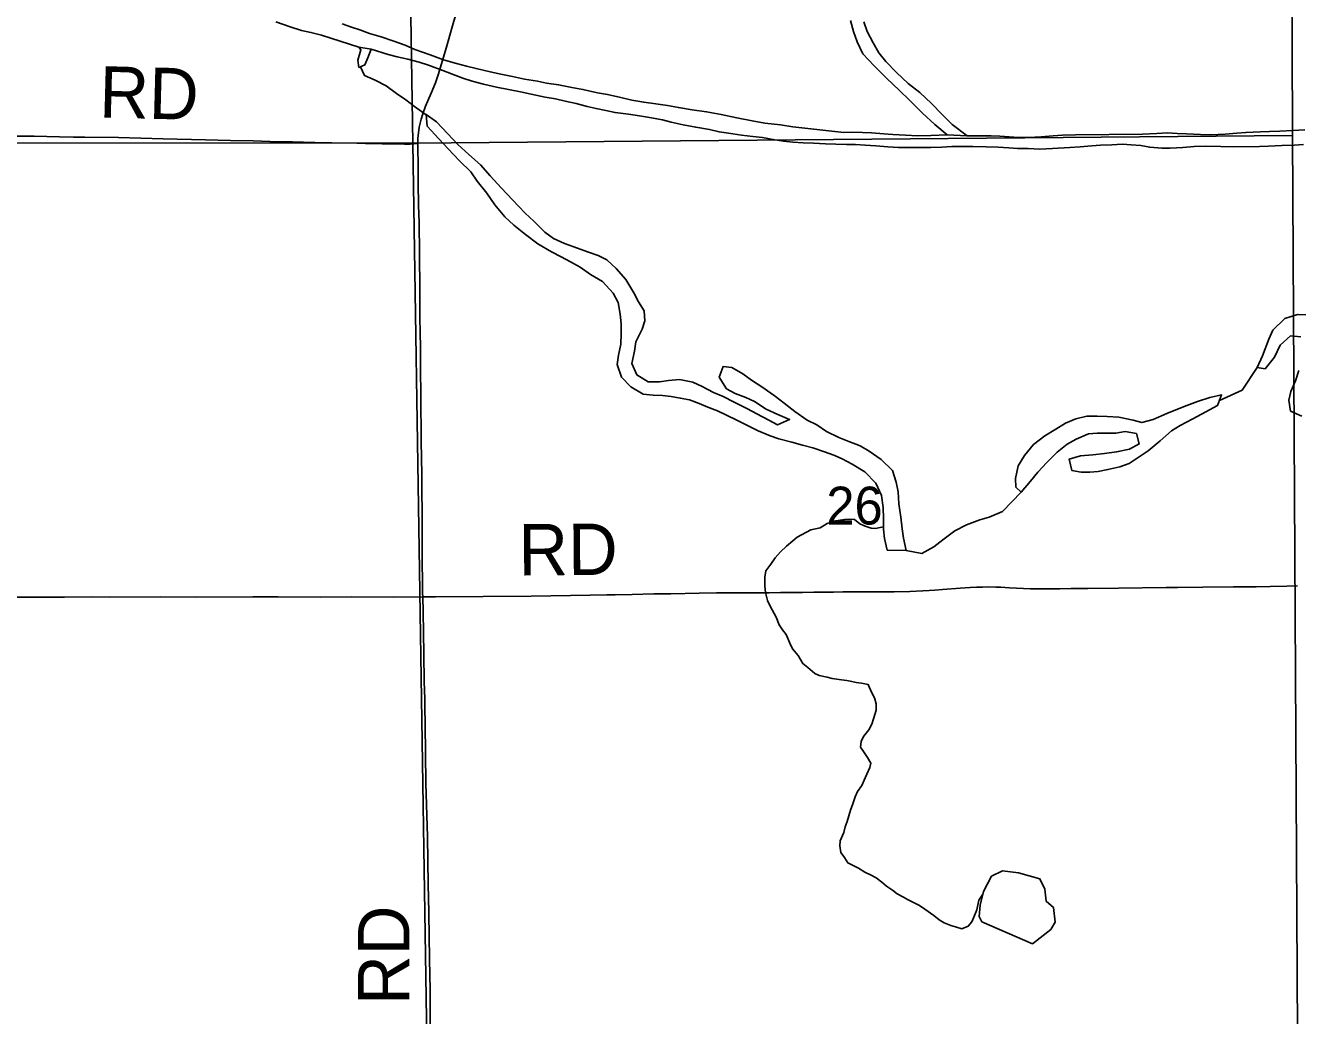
# Model space of a CAD drawing. Extents: x 1985906 to 2360102, y 891258 to 1222054.
# Drawn here: x 2191318 to 2198745, y 1063684 to 1069467 of the extents above; entities that cross this region are included whole.
import ezdxf

# ---------------------------------------------------------------- set-up
doc = ezdxf.new("R2010")
doc.units = 0
for name, color, linetype in [('GM_X_County_Road', 7, 'Continuous'), ('GM_X_County_Road_Text', 7, 'Continuous'), ('GM_X_Minor_Lake', 7, 'Continuous'), ('GM_X_Minor_River', 7, 'Continuous'), ('GM_X_Section', 7, 'Continuous'), ('GM_X_Section_Text', 7, 'Continuous'), ('GM_X_Township_Road', 7, 'Continuous'), ('GM_X_Township_Road_Text', 7, 'Continuous')]:
    doc.layers.add(name, color=color, linetype=linetype)

msp = doc.modelspace()

# ---------------------------------------------------------------- linework, layer by layer
at = {"layer": 'GM_X_County_Road'}
for points in [[(2193608.6, 1068777), (2193609.7, 1068807), (2193612.8, 1068839.4), (2193617.6, 1068871.5), (2193628, 1068919.1), (2193637.3, 1068950.2), (2193654.2, 1068996), (2193687, 1069071), (2193712, 1069132), (2193728.4, 1069178.7), (2193770.2, 1069320.7), (2193814.9, 1069478.6), (2193839, 1069556.8), (2193860.8, 1069617.1)], [(2193637.6, 1066128.7), (2193637.1, 1066151.7), (2193635.7, 1066216.9), (2193634.5, 1066331.9), (2193633.6, 1066496.2), (2193633.6, 1066627.6), (2193632.8, 1066742.7), (2193631.5, 1066841.2), (2193628.8, 1067038.3), (2193628.9, 1067103.8), (2193627.1, 1067236.2), (2193626.4, 1067334.1), (2193624.9, 1067431.3), (2193624.4, 1067596.2), (2193623.6, 1067612.4), (2193623.1, 1067645.2), (2193621.1, 1067785.2), (2193621.5, 1067874.8), (2193620.3, 1067955.7), (2193619.7, 1068004.7), (2193619, 1068053.7), (2193619, 1068086.4), (2193618.6, 1068151.9), (2193618, 1068201.1), (2193617.3, 1068250.4), (2193616.1, 1068316), (2193613.8, 1068414.2), (2193611.2, 1068545.2), (2193610.9, 1068643.7), (2193610, 1068676.4), (2193608.3, 1068725.5), (2193608.1, 1068741.8), (2193608.6, 1068777)], [(2193637.6, 1066128.7), (2193711.9, 1066129.1), (2193990.9, 1066131), (2194269.9, 1066133.7), (2194614.5, 1066139), (2194712.9, 1066141.1), (2194760.9, 1066141.9), (2194859.8, 1066143.6), (2194987.5, 1066146.1), (2195086.5, 1066147.8), (2195252.4, 1066150.4), (2195352.2, 1066152.1), (2195498.1, 1066152.9), (2195597.1, 1066152.9), (2195660.5, 1066152.9), (2195727.4, 1066153.7), (2195792.5, 1066154.6), (2195855, 1066154.5), (2195921, 1066156.2), (2195968.7, 1066157.1), (2196003.5, 1066157.1), (2196035.6, 1066157.1), (2196091.2, 1066157.9), (2196185, 1066157.9), (2196299.6, 1066157.9), (2196389.9, 1066157.8), (2196482, 1066161.3), (2196556.7, 1066164.7), (2196594, 1066166.4), (2196627, 1066168.2), (2196672.1, 1066171.6), (2196774.6, 1066179.4), (2196833.7, 1066183.7), (2196870.1, 1066185.5), (2196905.7, 1066186.5), (2196932.7, 1066187.2), (2196983, 1066186.3), (2197013.4, 1066185.4), (2197063.8, 1066182.8), (2197144.6, 1066178.6), (2197186.3, 1066176.8), (2197209.7, 1066176.3), (2197235.7, 1066175.9), (2197357.4, 1066176.3), (2197423, 1066177.1), (2197521.6, 1066178), (2197700.8, 1066179.8), (2197979, 1066183.8), (2198044.2, 1066184.5), (2198191.7, 1066186), (2198372, 1066187.4), (2198503.1, 1066188), (2198585, 1066189.7), (2198683.3, 1066192.4), (2198745.9, 1066192.9)], [(2191103.1, 1066128.2), (2191546.1, 1066128), (2191710.1, 1066128.5), (2191808.5, 1066127.7), (2192103.9, 1066128.7), (2192317.3, 1066128.1), (2192645.5, 1066129.3), (2192793.1, 1066128.6), (2193039.1, 1066127.7), (2193219.6, 1066128.7), (2193465.7, 1066127.8), (2193637.6, 1066128.7)], [(2193681.6, 1063550.1), (2193680.2, 1063845.1), (2193679.6, 1063910.8), (2193675.4, 1064140.3), (2193673.3, 1064287.8), (2193670.1, 1064449.4), (2193664.5, 1064727.6), (2193656.6, 1065042), (2193652.1, 1065386.4), (2193649.9, 1065484.7), (2193649.9, 1065533.8), (2193646.7, 1065632.1), (2193644.1, 1065796.1), (2193639.4, 1066042.1), (2193637.6, 1066128.7)]]:
    msp.add_lwpolyline(points, dxfattribs=at)
at = {"layer": 'GM_X_Minor_Lake'}
for points in [[(2196134.2, 1069496.2), (2196152.7, 1069432.1), (2196173.2, 1069370.1), (2196207.7, 1069300.2), (2196272.4, 1069230.5), (2196347, 1069156.9), (2196419.6, 1069089.3), (2196480.1, 1069029.6), (2196554.8, 1068953.9), (2196627.4, 1068888.3), (2196700.3, 1068826.8)], [(2196816.4, 1068822.7), (2196729.5, 1068887.1), (2196671, 1068946.8), (2196608.4, 1069010.5), (2196539.9, 1069074.2), (2196471.4, 1069127.8), (2196402.8, 1069191.4), (2196342.3, 1069255.1), (2196299.8, 1069306.9), (2196267.3, 1069364.8), (2196232.8, 1069430.8), (2196212.4, 1069486.7)], [(2193263.6, 1069339.6), (2193277.1, 1069323.7), (2193259.5, 1069263.5), (2193264.5, 1069221.3), (2193300.4, 1069235.6), (2193316.1, 1069277.9), (2193335.8, 1069328.2)], [(2193335.8, 1069328.2), (2193263.6, 1069339.6)], [(2196459.7, 1066400.4), (2196445.1, 1066472.4), (2196436.7, 1066526.5), (2196428.2, 1066594.6), (2196417.6, 1066672.8), (2196413, 1066742.9), (2196402.6, 1066799), (2196380.1, 1066867), (2196313.5, 1066930.7), (2196245.1, 1066980.3), (2196190.7, 1067011.9), (2196124.5, 1067037.5), (2196066.2, 1067059.1), (2195995.9, 1067094.7), (2195939.5, 1067134.3), (2195881.2, 1067162), (2195810.8, 1067211.6), (2195748.3, 1067261.2), (2195698, 1067298.9), (2195623.5, 1067352.5), (2195557.1, 1067394.1), (2195506.7, 1067431.8), (2195442.4, 1067469.4), (2195392.2, 1067475), (2195368.7, 1067412.7), (2195411.2, 1067344.8), (2195461.5, 1067317.1), (2195523.8, 1067293.6), (2195574, 1067269.9), (2195642.4, 1067226.3), (2195710.8, 1067194.7), (2195779.1, 1067165.2), (2195709.2, 1067134.6), (2195658.9, 1067160.2), (2195588.6, 1067197.8), (2195534.3, 1067227.5), (2195455.9, 1067267), (2195391.6, 1067298.6), (2195335.3, 1067322.2), (2195269, 1067357.8), (2195214.7, 1067383.4), (2195136.5, 1067398.9), (2195072.4, 1067392.4), (2195020.4, 1067385.9), (2194954.3, 1067385.4), (2194888, 1067425), (2194859.4, 1067493), (2194874.9, 1067563.3), (2194882.5, 1067619.5), (2194918, 1067692), (2194933.7, 1067742.2), (2194931.2, 1067800.4), (2194896.8, 1067852.2), (2194870.4, 1067904.2), (2194823.7, 1067982), (2194767.2, 1068047.8), (2194712.7, 1068097.5), (2194662.5, 1068123.2), (2194600.2, 1068144.7), (2194542, 1068166.3), (2194465.7, 1068193.8), (2194401.4, 1068221.4), (2194351, 1068259.1), (2194286.5, 1068322.8), (2194236.1, 1068370.5), (2194161.4, 1068448.2), (2194096.8, 1068515.9), (2194032.2, 1068587.6), (2193975.6, 1068653.3), (2193907.1, 1068712.9), (2193842.6, 1068770.6), (2193782, 1068836.3), (2193717.4, 1068904), (2193657, 1068945.6), (2193663.5, 1068877.5), (2193732.2, 1068803.8), (2193786.7, 1068746.1), (2193851.3, 1068676.4), (2193917.9, 1068610.7), (2193956.3, 1068556.9), (2194010.9, 1068487.1), (2194059.5, 1068419.3), (2194116.1, 1068349.6), (2194168.5, 1068299.8), (2194237, 1068246.2), (2194309.5, 1068190.6), (2194389.9, 1068145.1), (2194446.2, 1068115.5), (2194500.5, 1068085.8), (2194556.8, 1068054.2), (2194617.2, 1068012.5), (2194687.6, 1067970.9), (2194750.2, 1067903.2), (2194778.7, 1067849.3), (2194791.2, 1067781.2), (2194795.6, 1067723.1), (2194796, 1067665), (2194794.5, 1067604.8), (2194781, 1067540.5), (2194773.3, 1067486.3), (2194797.9, 1067412.3)], [(2196700.3, 1068826.8), (2196816.4, 1068822.7)], [(2198800.5, 1067776.1), (2198744.4, 1067777.6), (2198670.5, 1067755), (2198600.9, 1067686.3), (2198577.3, 1067634), (2198539.9, 1067537.4), (2198510.4, 1067469)], [(2198556.5, 1067461.4), (2198610.1, 1067530), (2198643.6, 1067598.4), (2198703.3, 1067653), (2198765.4, 1067647.5)], [(2198510.4, 1067469), (2198556.5, 1067461.4)], [(2194797.9, 1067412.3), (2194852.4, 1067356.6), (2194924.8, 1067313), (2194983, 1067307.4), (2195037, 1067305.8), (2195087.2, 1067300.2), (2195141.3, 1067290.6), (2195195.5, 1067279), (2195251.7, 1067259.4), (2195301.9, 1067237.7), (2195358.1, 1067216.1), (2195466.7, 1067162.8), (2195533, 1067129.2), (2195595.3, 1067099.6), (2195665.6, 1067070.1), (2195715.8, 1067052.4), (2195792.1, 1067032.9), (2195854.3, 1067015.4), (2195914.5, 1066999.8), (2195982.7, 1066976.2), (2196037, 1066956.6), (2196087.2, 1066934.9), (2196145.5, 1066903.3), (2196217.9, 1066859.8), (2196282.5, 1066794.1), (2196317.1, 1066722.1), (2196325.6, 1066652), (2196328.1, 1066585.9), (2196328.6, 1066523.7), (2196333, 1066469.6), (2196349.5, 1066401.5)], [(2198752.9, 1067450.8), (2198733.3, 1067390.5), (2198705.7, 1067328.1), (2198694.1, 1067277.9), (2198704.6, 1067213.8), (2198770.9, 1067184.3)], [(2197132, 1066740.5), (2197185.6, 1066805), (2197229.3, 1066857.5), (2197280.9, 1066914.1), (2197342.5, 1066974.7), (2197400.3, 1067021.3), (2197452.1, 1067049.8), (2197524, 1067080.4), (2197576, 1067084.8), (2197684.2, 1067085.6), (2197738.2, 1067094.1), (2197804.4, 1067082.6), (2197820.8, 1067022.5), (2197765, 1066992), (2197689, 1066975.4), (2197619, 1066966.8), (2197550.9, 1066958.3), (2197478.9, 1066953.7), (2197410.9, 1066933.1), (2197427.5, 1066867.1), (2197481.6, 1066857.5), (2197531.7, 1066857.8), (2197581.7, 1066862.2), (2197637.7, 1066872.7), (2197707.7, 1066889.3), (2197761.6, 1066907.8), (2197815.4, 1066942.3), (2197873.2, 1066982.8), (2197942.9, 1067039.5), (2198008.5, 1067098.2), (2198060.3, 1067130.7), (2198134.1, 1067169.3), (2198209.9, 1067210), (2198277.8, 1067246.6), (2198301.3, 1067309), (2198233.3, 1067294.4), (2198161.4, 1067269.8), (2198099.5, 1067247.3), (2198035.6, 1067220.7), (2197981.7, 1067200.2), (2197901.9, 1067165.5), (2197835.9, 1067147), (2197785.7, 1067160.6), (2197701.5, 1067178), (2197633.4, 1067183.5), (2197575.3, 1067185.1), (2197515.2, 1067184.6), (2197451.2, 1067168.1), (2197391.4, 1067143.5), (2197333.5, 1067109), (2197269.7, 1067070.4), (2197204, 1067019.8), (2197150.4, 1066955.2), (2197114.8, 1066894.8), (2197099.4, 1066820.4), (2197099.7, 1066770.3)], [(2197099.7, 1066770.3), (2197132, 1066740.5)], [(2196349.5, 1066401.5), (2196459.7, 1066400.4)], [(2197197.7, 1064101.8), (2197305.2, 1064186.9), (2197330.9, 1064229.2), (2197320.3, 1064315.4), (2197278, 1064351.1), (2197269.4, 1064421.3), (2197240.9, 1064483.2), (2197116.5, 1064518.3), (2197022.3, 1064529.6), (2196958.5, 1064497.1), (2196911.1, 1064408.5), (2196891.6, 1064328.1), (2196886.1, 1064261.9), (2196902.4, 1064231.9)], [(2196902.4, 1064231.9), (2197197.7, 1064101.8)]]:
    msp.add_lwpolyline(points, dxfattribs=at)
at = {"layer": 'GM_X_Minor_River'}
for points in [[(2192779.8, 1069488.3), (2192864.2, 1069458.9), (2192930.4, 1069437.3), (2192984.6, 1069425.7), (2193046.8, 1069410.1), (2193263.6, 1069339.6)], [(2196455.6, 1068824.8), (2196381.5, 1068830.3), (2196329.4, 1068833.9), (2196257.2, 1068839.4), (2196205.2, 1068840.9), (2196149.1, 1068842.5), (2196097, 1068842.1), (2195798.4, 1068873.9), (2195726.2, 1068885.4), (2195634, 1068896.7), (2195561.8, 1068910.2), (2195471.6, 1068927.5), (2195379.3, 1068946.9), (2195295.1, 1068962.3), (2195210.9, 1068973.7), (2195130.7, 1068987.1), (2195066.5, 1068998.6), (2194998.3, 1069008.1), (2194928.2, 1069017.6), (2194858, 1069031.1), (2194793.8, 1069046.6), (2194715.5, 1069064.1), (2194657.4, 1069073.7), (2194573.1, 1069093.1), (2194509, 1069104.6), (2194430.7, 1069120), (2194360.6, 1069129.5), (2194308.4, 1069141.1), (2194232.2, 1069152.6), (2194162, 1069168.1), (2194093.8, 1069181.6), (2194031.7, 1069195.2), (2193949.4, 1069214.6), (2193893.2, 1069228.2), (2193835, 1069243.8), (2193758.8, 1069265.3), (2193680.5, 1069294.7), (2193592.1, 1069326.1), (2193535.8, 1069351.8), (2193463.6, 1069377.3), (2193395.3, 1069400.8), (2193327.1, 1069420.3), (2193270.8, 1069440), (2193220.7, 1069455.6), (2193166.4, 1069475.2)], [(2193263.6, 1069339.6), (2193335.8, 1069328.2)], [(2193335.8, 1069328.2), (2193436.1, 1069296.9), (2193488.3, 1069283.2), (2193550.5, 1069269.7), (2193616.7, 1069252.1), (2193670.9, 1069234.5), (2193755.2, 1069203.1), (2193805.5, 1069183.4), (2193871.7, 1069157.8), (2193925.9, 1069140.2), (2193992.1, 1069122.7), (2194068.4, 1069105.2), (2194208.8, 1069078.2), (2194271, 1069064.7), (2194353.2, 1069047.2), (2194413.3, 1069037.7), (2194469.5, 1069024.1), (2194533.7, 1069010.5), (2194597.9, 1068993), (2194650.1, 1068981.4), (2194706.2, 1068969.8), (2194760.4, 1068958.1), (2194838.6, 1068948.7), (2194902.7, 1068939.2), (2194960.9, 1068929.6), (2195037.1, 1068916.2), (2195087.2, 1068902.5), (2195157.4, 1068887), (2195231.7, 1068871.5), (2195311.9, 1068858.1), (2195368, 1068844.5), (2195422.2, 1068836.9), (2195498.3, 1068825.5), (2195564.5, 1068818), (2195620.6, 1068812.4), (2195692.8, 1068798.9), (2195744.9, 1068791.3), (2195799, 1068785.7), (2195859.2, 1068780.1), (2195919.2, 1068778.6), (2195989.4, 1068775.1), (2196049.5, 1068773.6), (2196111.5, 1068772.1), (2196163.6, 1068770.4), (2196221.7, 1068766.9), (2196283.8, 1068763.3), (2196354, 1068757.9), (2196416.1, 1068754.3), (2196480.2, 1068752.8), (2196604.3, 1068753.8), (2196668.4, 1068756.3), (2196726.5, 1068758.8), (2196848.6, 1068759.7), (2196926.7, 1068758.3), (2196996.9, 1068754.8), (2197059, 1068751.3), (2197111, 1068747.7), (2197173.1, 1068748.2), (2197241.2, 1068744.7), (2197315.3, 1068747.3), (2197415.4, 1068754), (2197475.5, 1068758.5), (2197543.5, 1068763.1), (2197595.5, 1068767.5), (2197661.6, 1068770), (2197723.7, 1068772.5), (2197773.8, 1068768.8), (2197829.9, 1068765.3), (2197882, 1068755.6), (2197952.1, 1068750.2), (2198002.2, 1068750.6), (2198076.3, 1068753.1), (2198142.3, 1068759.6), (2198210.4, 1068762.2), (2198296.5, 1068758.8), (2198372.6, 1068757.4), (2198522.8, 1068758.6), (2198574.9, 1068761), (2198653, 1068765.6), (2198725, 1068768.2), (2198779.1, 1068770.6)], [(2193275, 1069225.5), (2193296.9, 1069173.4), (2193359.1, 1069147.9), (2193423.5, 1069114.3), (2193483.9, 1069068.6), (2193538.2, 1069032.9), (2193588.6, 1068993.2), (2193657.9, 1068945)], [(2196700.3, 1068826.8), (2196603.8, 1068824), (2196527.7, 1068821.4), (2196455.6, 1068824.8)], [(2196816.4, 1068822.7), (2196700.3, 1068826.8)], [(2198788.4, 1068856.9), (2198718.4, 1068852.3), (2198642.3, 1068849.7), (2198582.2, 1068847.3), (2198528.2, 1068844.8), (2198444.1, 1068842.2), (2198390.1, 1068837.8), (2198322, 1068831.2), (2198239.9, 1068828.6), (2198177.8, 1068830.1), (2198097.7, 1068833.5), (2198041.6, 1068835.1), (2197987.5, 1068838.7), (2197923.5, 1068836.2), (2197839.4, 1068831.5), (2197448.9, 1068828.5), (2197372.8, 1068825.9), (2197318.8, 1068821.5), (2197248.7, 1068816.9), (2197174.6, 1068812.3), (2197088.5, 1068813.7), (2197006.4, 1068819.1), (2196956.3, 1068822.7), (2196816.4, 1068822.7)], [(2198288.7, 1067275.7), (2198421.3, 1067336), (2198510.4, 1067469)], [(2196459.7, 1066400.4), (2196551.9, 1066383), (2196621.7, 1066421.7), (2196673.5, 1066462.2), (2196745.2, 1066514.9), (2196813, 1066549.5), (2196890.9, 1066578.2), (2196944.8, 1066594.6), (2197022.7, 1066627.3), (2197132, 1066740.5)], [(2196328.5, 1066537.6), (2196307.6, 1066534), (2196281.6, 1066529.4), (2196255.4, 1066530.9), (2196221, 1066542.3), (2196190.6, 1066555.8), (2196158, 1066581.3), (2196129.8, 1066582.8), (2196099.7, 1066580.2), (2196049.6, 1066573.2), (2195999.6, 1066558.2), (2195957.9, 1066533.3), (2195903.9, 1066520.2), (2195824.3, 1066478.5), (2195798.6, 1066455.9), (2195761, 1066425), (2195725.5, 1066392.2), (2195696, 1066357.5), (2195670.6, 1066320.8), (2195641.2, 1066282.1), (2195635.9, 1066243.8), (2195634.9, 1066191.6), (2195639.7, 1066155.5), (2195650.6, 1066107.5), (2195665.3, 1066075.6), (2195700.8, 1066010), (2195717.7, 1065966.1), (2195738.4, 1065936.4), (2195759, 1065908.6), (2195780.1, 1065858.8), (2195796.8, 1065825), (2195829.7, 1065787.4), (2195856.7, 1065739.7), (2195885.3, 1065716.2), (2195926.2, 1065680.8), (2195952.6, 1065669.2), (2195999, 1065660.1), (2196027.2, 1065652.6), (2196081.7, 1065643.6), (2196113.9, 1065640.2), (2196142.1, 1065634.7), (2196168.4, 1065629.2), (2196198.6, 1065625.7), (2196239, 1065616.4), (2196257.9, 1065572.6), (2196274.6, 1065538.8), (2196285.3, 1065504.8), (2196284.1, 1065466.6), (2196269, 1065416.1), (2196259.5, 1065385.8), (2196242.1, 1065353.3), (2196210.6, 1065314.5), (2196197.2, 1065284.1), (2196193.8, 1065251.9), (2196210.4, 1065226.1), (2196235.2, 1065190.4), (2196253.9, 1065158.6), (2196248.3, 1065132.4), (2196231, 1065093.9), (2196215.6, 1065059.5), (2196202.2, 1065027.1), (2196176.7, 1064992.4), (2196163.2, 1064962), (2196148, 1064919.5), (2196134.6, 1064883.1), (2196115.8, 1064816.4), (2196104.3, 1064786.1), (2196096.9, 1064753.8), (2196075.7, 1064705.2), (2196072.3, 1064675), (2196079.1, 1064636.9), (2196099.7, 1064607.2), (2196120.5, 1064575.4), (2196181.4, 1064544.4), (2196218, 1064521), (2196256.5, 1064503.7), (2196284.9, 1064488.2), (2196317.6, 1064462.7), (2196346.2, 1064439.1), (2196380.8, 1064415.7), (2196407.4, 1064394.1), (2196443.9, 1064374.7), (2196472.3, 1064359.1), (2196537.3, 1064326.2), (2196569.9, 1064304.8), (2196620.8, 1064267.6), (2196653.5, 1064242.1), (2196682, 1064224.5), (2196720.4, 1064209.2), (2196748.7, 1064201.7), (2196785.1, 1064190.3), (2196823, 1064205.1), (2196842.6, 1064231.6), (2196856.2, 1064258), (2196873.4, 1064300.5), (2196884.4, 1064357), (2196907.1, 1064392.3)]]:
    msp.add_lwpolyline(points, dxfattribs=at)
at = {"layer": 'GM_X_Section'}
for points in [[(2193496.4, 1074100.9), (2193580.3, 1068779.9), (2188098.3, 1068782.5), (2188026.6, 1070296.9), (2187974, 1074131.2)], [(2193496.4, 1074100.9), (2198696.1, 1074117.8), (2198715.6, 1068824.2), (2193580.3, 1068779.9)], [(2193580.3, 1068779.9), (2198715.6, 1068824.2), (2198744.8, 1063580.7), (2193661.5, 1063538.9)], [(2188098.3, 1068782.5), (2193580.3, 1068779.9), (2193661.5, 1063538.9), (2191009.3, 1063569), (2188194.1, 1063477.6)]]:
    msp.add_lwpolyline(points, close=True, dxfattribs=at)
at = {"layer": 'GM_X_Township_Road'}
msp.add_lwpolyline([(2191270.4, 1068820.8), (2191368.8, 1068819.1), (2191516.4, 1068816.2), (2191598.3, 1068815), (2191663.8, 1068814.1), (2191860.5, 1068811.8), (2191991.5, 1068807.9), (2192122.6, 1068803.5), (2192368.5, 1068797.9), (2192516.1, 1068794.6), (2192647.2, 1068792.1), (2192745.5, 1068789.6), (2192876.6, 1068786.2), (2193007.9, 1068782.9), (2193106.1, 1068780.4), (2193253.4, 1068778.1), (2193302.5, 1068777.1), (2193400.9, 1068774.3), (2193531.8, 1068772.2), (2193564.2, 1068773.4), (2193608.6, 1068777)], dxfattribs=at)

# ---------------------------------------------------------------- texts
at = {"layer": 'GM_X_County_Road_Text'}
for rotation, p in [(0.4913, (2194197.5, 1066253.6)), (90, (2193559.6, 1063746.4))]:
    msp.add_text('RD', height=300, rotation=rotation, dxfattribs=at).set_placement(p)
at = {"layer": 'GM_X_Section_Text'}
msp.add_text('26', height=221, rotation=0.00001, dxfattribs=at).set_placement((2195994.2, 1066551.7))
at = {"layer": 'GM_X_Township_Road_Text'}
msp.add_text('RD', height=300, rotation=358.52601, dxfattribs=at).set_placement((2191746.2, 1068929.4))

doc.saveas('drawing.dxf')
